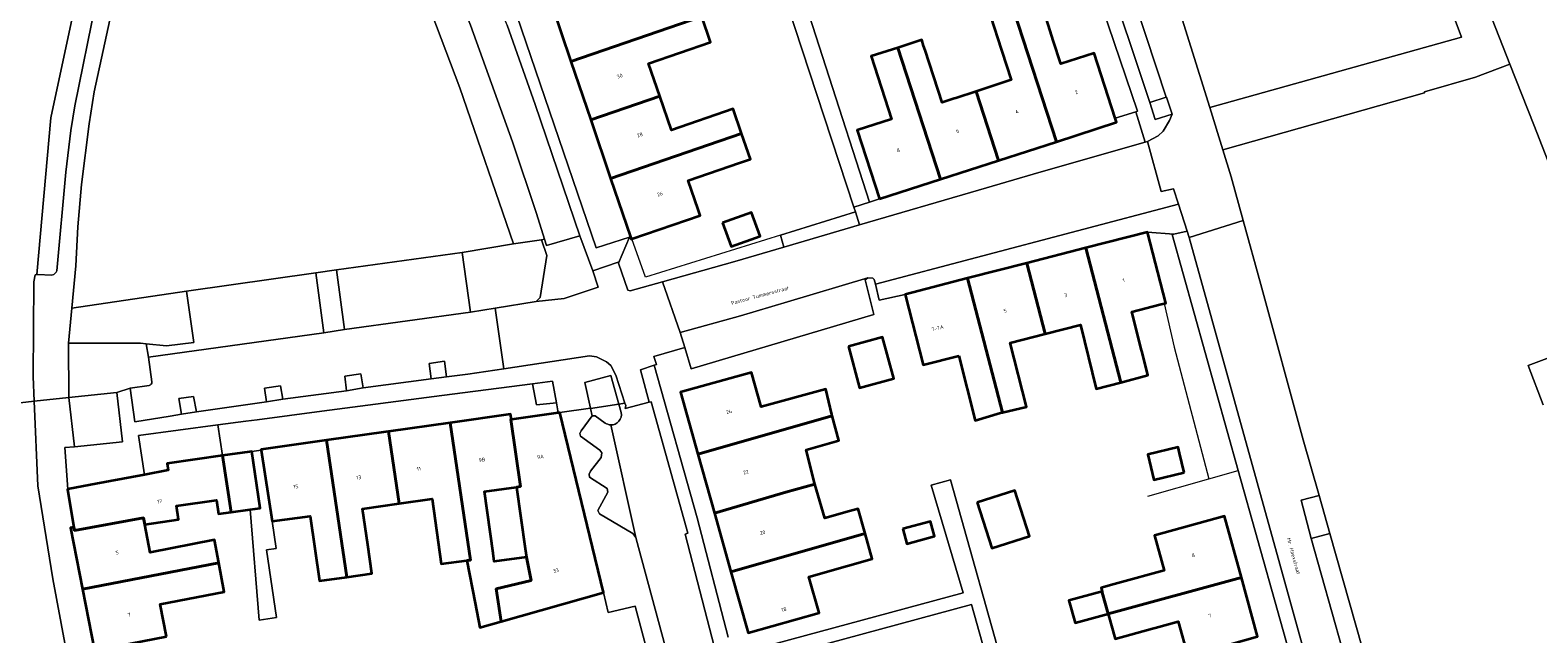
# Model space of a CAD drawing. Header units: metres. Extents: x 197700 to 204338, y 317132 to 325229.
# Tile 1004 of 1056: x 199017 to 199164, y 321517 to 321576. Entities that reach past the tile are written whole.
import ezdxf
from ezdxf.enums import TextEntityAlignment as Align

# ---------------------------------------------------------------- set-up
doc = ezdxf.new("R2010")
doc.units = ezdxf.units.M
for name, color, linetype, lineweight in [('B-WE-GR-BEPLANTING_CULTUUR_BODEMBEDEKKER-GV', 90, 'Continuous', 18), ('B-WE-GR-BEPLANTING_CULTUUR_HEESTERS-GV', 90, 'Continuous', 18), ('B-WE-GR-GROENVOORZIENING-GV', 80, 'Continuous', 18), ('B-WE-IE-TERREINAFSCHEIDING_KUNSTMATIG_HEKWERK-G', 20, 'IE-TERREINAFSCHEIDING-KUNSTMATIG', 18), ('B-WE-OG-BEBOUWING-GV', 7, 'Continuous', 35), ('B-WE-OG-BEBOUWING-T18', 10, 'Continuous', 18), ('B-WE-OG-TERREIN_CULTUURSCHEIDING-GV', 7, 'Continuous', 18), ('B-WE-OG-TERREIN_ERF-GV', 7, 'Continuous', 18), ('B-WE-OG-TOPOGRAFIE-T18', 10, 'Continuous', 18), ('B-WE-VH-VERHARDING_ASFALT-GV', 252, 'Continuous', 18), ('B-WE-VH-VERHARDING_BETONSTRAATSTEEN-GV', 252, 'Continuous', 18), ('B-WE-VH-VERHARDING_TEGEL-GV', 252, 'Continuous', 18)]:
    doc.layers.add(name, color=color, linetype=linetype, lineweight=lineweight)
doc.styles.add('NLCS-ISO-M200-T18', font='NLCS-ISO.ttf', dxfattribs={"height": 0.36})
doc.linetypes.add('IE-TERREINAFSCHEIDING-KUNSTMATIG', pattern='A,4,[82,NLCS.SHX,S=0.75,R=90,X=0,Y=0],4,-2', length=10)

msp = doc.modelspace()

# ---------------------------------------------------------------- linework, layer by layer
at = {"layer": 'B-WE-GR-BEPLANTING_CULTUUR_BODEMBEDEKKER-GV'}
for points in [[(199127.647, 321569.367), (199126.05, 321568.876), (199126.566, 321567.212), (199128.221, 321567.732), (199127.688, 321569.38)], [(199066.769, 321555.462), (199064.045, 321555.09), (199059.044, 321554.25), (199059.841, 321548.434), (199062.253, 321548.803), (199066.256, 321549.471), (199066.639, 321549.851), (199067.299, 321553.953)], [(199045.572, 321546.424), (199047.56, 321546.724), (199046.779, 321552.566), (199044.777, 321552.266)], [(199032.184, 321550.476), (199021.001, 321548.817), (199020.685, 321545.394), (199027.676, 321545.405), (199028.257, 321545.348), (199030.211, 321545.157), (199032.88, 321545.484)], [(199056.01, 321541.935), (199057.512, 321542.122), (199057.308, 321543.645), (199055.826, 321543.434)], [(199041.575, 321539.954), (199041.34, 321541.259), (199039.762, 321541.027), (199039.983, 321539.691)], [(199047.78, 321540.761), (199049.387, 321541.044), (199049.148, 321542.428), (199047.604, 321542.182)], [(199068.229, 321539.578), (199067.856, 321541.714), (199065.893, 321541.456), (199066.27, 321539.382)], [(199025.385, 321540.606), (199020.695, 321540.106), (199021.273, 321535.296), (199025.927, 321535.802)], [(199033.144, 321538.709), (199032.868, 321540.22), (199031.439, 321540.018), (199031.677, 321538.472)]]:
    msp.add_lwpolyline(points, close=True, dxfattribs=at)
at = {"layer": 'B-WE-GR-BEPLANTING_CULTUUR_HEESTERS-GV'}
msp.add_lwpolyline([(199129.063, 321577.488), (199131.89, 321568.369), (199156.429, 321575.243), (199153.408, 321583.352)], dxfattribs=at)
for points in [[(199074.311, 321539.459), (199073.518, 321542.244), (199070.981, 321541.586), (199071.544, 321539.055), (199071.547, 321539.041), (199074.312, 321539.456)], [(199035.688, 321534.452), (199035.227, 321537.432), (199027.504, 321536.418), (199028.068, 321532.586), (199030.4, 321533.03), (199030.3, 321533.68)], [(199141.772, 321526.359), (199143.612, 321526.848), (199142.557, 321530.544), (199140.794, 321530.103)]]:
    msp.add_lwpolyline(points, close=True, dxfattribs=at)
at = {"layer": 'B-WE-GR-GROENVOORZIENING-GV'}
for points in [[(199171.21, 321546.894), (199163.487, 321566.677), (199161.15, 321572.584), (199157.791, 321571.321), (199152.817, 321569.902), (199152.814, 321569.818), (199133.164, 321564.259), (199133.979, 321561.631), (199135.162, 321557.352), (199136.887, 321551.114), (199141.001, 321535.994), (199142.557, 321530.544), (199143.612, 321526.848), (199148.678, 321508.98), (199149.589, 321505.605), (199153.831, 321489.902), (199159.777, 321469.313), (199160.145, 321468.947), (199162.433, 321466.483), (199165.628, 321469.542)], [(199164.378, 321539.394), (199162.927, 321543.222), (199171.401, 321546.405)], [(199074.542, 321538.647), (199074.312, 321539.456), (199071.547, 321539.041), (199071.705, 321538.332)], [(199071.705, 321538.332), (199072.014, 321538.312), (199072.981, 321537.625)]]:
    msp.add_lwpolyline(points, dxfattribs=at)
for points in [[(199073.515, 321537.443, 0.4887558), (199074.542, 321538.647)], [(199072.981, 321537.625, 0.1445923), (199073.515, 321537.443)]]:
    msp.add_lwpolyline(points, format="xyb", dxfattribs=at)
at = {"layer": 'B-WE-IE-TERREINAFSCHEIDING_KUNSTMATIG_HEKWERK-G'}
for points in [[(199097.369, 321558.196), (199097.224, 321558.654)], [(199097.771, 321556.925), (199097.369, 321558.196)], [(199090.066, 321555.944), (199076.915, 321551.822), (199075.587, 321555.579)], [(199127.444, 321549.269), (199128.428, 321545.003), (199131.816, 321532.173)], [(199056.01, 321541.935), (199057.512, 321542.122)], [(199039.983, 321539.691), (199041.575, 321539.954)], [(199047.78, 321540.761), (199049.387, 321541.044)], [(199031.677, 321538.472), (199033.144, 321538.709)], [(199131.816, 321532.173), (199134.662, 321532.982)], [(199125.858, 321530.48), (199131.816, 321532.173)]]:
    msp.add_lwpolyline(points, dxfattribs=at)
at = {"layer": 'B-WE-OG-BEBOUWING-GV'}
for points in [[(199082.403, 321577.225), (199081.58, 321579.641), (199080.135, 321579.149), (199075.531, 321577.581), (199074.405, 321580.876), (199074.297, 321581.194), (199067.574, 321578.908), (199067.73, 321578.448), (199069.635, 321572.847)], [(199110.559, 321577.161), (199111.572, 321574.055), (199111.631, 321573.876), (199112.555, 321571.053), (199109.125, 321569.942), (199111.316, 321563.21), (199116.965, 321565.036), (199112.785, 321577.88)], [(199116.506, 321575.34), (199115.419, 321578.731), (199112.785, 321577.88), (199116.965, 321565.036), (199122.825, 321566.931), (199122.693, 321567.339), (199120.646, 321573.676), (199117.379, 321572.621), (199116.645, 321574.908)], [(199078.301, 321569.463), (199077.2, 321572.672), (199083.25, 321574.741), (199082.403, 321577.225), (199069.635, 321572.847), (199071.571, 321567.155)], [(199109.125, 321569.942), (199107.14, 321569.293), (199106.977, 321569.24), (199105.819, 321568.861), (199104.148, 321573.975), (199104.013, 321574.387), (199103.829, 321574.951), (199101.496, 321574.199), (199105.667, 321561.383), (199111.316, 321563.21)], [(199099.708, 321559.457), (199105.667, 321561.383), (199101.496, 321574.199), (199098.899, 321573.361), (199100.869, 321567.241), (199097.545, 321566.17)], [(199086.279, 321565.842), (199085.46, 321568.241), (199079.43, 321566.172), (199078.301, 321569.463), (199071.571, 321567.155), (199073.507, 321561.462)], [(199086.062, 321562.985), (199087.13, 321563.351), (199086.279, 321565.842), (199073.507, 321561.462), (199075.446, 321555.761), (199075.516, 321555.555), (199075.587, 321555.579), (199082.242, 321557.842), (199082.036, 321558.446), (199081.07, 321561.272)], [(199084.411, 321557.122), (199085.243, 321554.817), (199088.068, 321555.836), (199087.236, 321558.141)], [(199125.247, 321544.722), (199124.289, 321548.469), (199127.029, 321549.164), (199127.444, 321549.269), (199127.612, 321549.312), (199125.843, 321556.23), (199119.831, 321554.686), (199123.235, 321541.583), (199125.869, 321542.289), (199125.3, 321544.515)], [(199115.857, 321546.314), (199119.289, 321547.189), (199120.829, 321540.939), (199123.235, 321541.583), (199119.831, 321554.686), (199114.066, 321553.205)], [(199111.698, 321538.65), (199114.03, 321539.189), (199112.46, 321545.449), (199115.857, 321546.314), (199114.066, 321553.205), (199108.301, 321551.725)], [(199107.441, 321544.169), (199109.021, 321537.879), (199111.52, 321538.609), (199111.698, 321538.65), (199108.301, 321551.725), (199102.218, 321550.163), (199103.974, 321543.284)], [(199096.675, 321545.089), (199097.776, 321541.047), (199101.12, 321541.958), (199100.019, 321546.001)], [(199095.091, 321538.33), (199095.065, 321538.44), (199094.468, 321540.931), (199088.181, 321539.189), (199087.242, 321542.558), (199080.303, 321540.625), (199082.005, 321534.583)], [(199065.307, 321524.559), (199062.166, 321524.113), (199062.046, 321524.93), (199061.2, 321530.94), (199064.323, 321531.386), (199064.72, 321531.44), (199063.789, 321537.967), (199063.837, 321537.973), (199063.765, 321538.483), (199057.883, 321537.652), (199059.847, 321524.271), (199059.5, 321524.22), (199060.305, 321520.053), (199060.76, 321517.7), (199062.85, 321518.29), (199062.34, 321521.46), (199065.77, 321522.28)], [(199068.542, 321538.641), (199068.397, 321538.62), (199063.837, 321537.973), (199063.789, 321537.967), (199064.72, 321531.44), (199064.323, 321531.386), (199065.19, 321525.38), (199065.307, 321524.559), (199065.77, 321522.28), (199062.34, 321521.46), (199062.85, 321518.29), (199072.817, 321521.104)], [(199090.591, 321530.879), (199093.421, 321531.679), (199092.555, 321535.023), (199095.751, 321535.929), (199095.091, 321538.33), (199082.005, 321534.583), (199083.621, 321528.848)], [(199047.785, 321522.61), (199050.23, 321522.95), (199049.835, 321525.754), (199049.34, 321529.27), (199052.887, 321529.768), (199051.855, 321536.801), (199051.601, 321536.765), (199045.827, 321535.949)], [(199052.887, 321529.768), (199056.11, 321530.22), (199056.99, 321523.9), (199059.5, 321524.22), (199059.847, 321524.271), (199057.883, 321537.652), (199051.855, 321536.801)], [(199040.53, 321528.05), (199044.24, 321528.56), (199045.13, 321522.24), (199047.785, 321522.61), (199045.827, 321535.949), (199039.436, 321535.047), (199039.445, 321534.991)], [(199036.54, 321528.938), (199035.688, 321534.452), (199030.3, 321533.68), (199030.4, 321533.03), (199028.068, 321532.586), (199024.73, 321531.95), (199022.82, 321531.59), (199020.622, 321531.172), (199020.56, 321531.16), (199021.195, 321527.475), (199021.26, 321527.16), (199027.979, 321528.396), (199028.1, 321527.74), (199031.4, 321528.21), (199031.21, 321529.54), (199035.11, 321530.1), (199035.3, 321528.76)], [(199038.386, 321529.203), (199039.34, 321529.34), (199038.53, 321534.86), (199038.309, 321534.828), (199035.688, 321534.452), (199036.54, 321528.938)], [(199129.4, 321532.804), (199128.942, 321534.696), (199128.805, 321535.259), (199125.863, 321534.546), (199126.458, 321532.091)], [(199093.421, 321531.679), (199090.591, 321530.879), (199083.621, 321528.848), (199085.236, 321523.112), (199098.312, 321526.856), (199097.631, 321529.27), (199096.787, 321529.029), (199094.371, 321528.339)], [(199109.239, 321529.873), (199110.672, 321525.428), (199114.34, 321526.611), (199112.906, 321531.056)], [(199035.318, 321524.005), (199034.89, 321526.24), (199028.63, 321525.01), (199028.1, 321527.74), (199027.979, 321528.396), (199021.26, 321527.16), (199021.195, 321527.475), (199020.876, 321527.42), (199022.045, 321521.416)], [(199102, 321527.305), (199102.392, 321525.864), (199105.064, 321526.592), (199104.672, 321528.033)], [(199121.427, 321521.099), (199121.997, 321519.041), (199134.978, 321522.556), (199133.321, 321528.553), (199126.497, 321526.668), (199127.439, 321523.259), (199122.937, 321522.013), (199122.566, 321521.91), (199121.3, 321521.559), (199121.398, 321521.204)], [(199096.606, 321523.705), (199099.011, 321524.379), (199098.312, 321526.856), (199085.236, 321523.112), (199086.91, 321517.171), (199093.835, 321519.125), (199092.841, 321522.649)], [(199030.212, 321516.817), (199029.61, 321519.97), (199035.86, 321521.17), (199035.318, 321524.005), (199022.045, 321521.416), (199023.206, 321515.45)], [(199121.997, 321519.041), (199122.038, 321518.894), (199122.679, 321516.579), (199126.322, 321517.595), (199126.571, 321517.664), (199128.809, 321518.289), (199129.756, 321514.889), (199136.564, 321516.815), (199134.978, 321522.556)], [(199121.398, 321521.204), (199118.175, 321520.314), (199118.782, 321518.15), (199121.997, 321519.041), (199121.427, 321521.099)]]:
    msp.add_lwpolyline(points, close=True, dxfattribs=at)
at = {"layer": 'B-WE-OG-TERREIN_CULTUURSCHEIDING-GV'}
msp.add_lwpolyline([(199046.779, 321552.566), (199059.044, 321554.25), (199064.045, 321555.09), (199058.825, 321570.305), (199054.274, 321582.351), (199054.223, 321582.435), (199049.583, 321580.426), (199041.558, 321581.103), (199036.274, 321592.899), (199030.153, 321594.91), (199027.355, 321586.729), (199025.244, 321579.48), (199023.18, 321569.903), (199022.698, 321566.789), (199021.95, 321560.854), (199021.587, 321556.749), (199021.383, 321552.957), (199021.001, 321548.817), (199032.184, 321550.476), (199044.777, 321552.266)], close=True, dxfattribs=at)
at = {"layer": 'B-WE-OG-TERREIN_ERF-GV'}
for points in [[(199090.225, 321585.545), (199098.735, 321559.142), (199099.708, 321559.457), (199097.545, 321566.17), (199100.869, 321567.241), (199098.899, 321573.361), (199101.496, 321574.199), (199103.829, 321574.951), (199104.013, 321574.387), (199104.148, 321573.975), (199105.819, 321568.861), (199106.977, 321569.24), (199107.14, 321569.293), (199109.125, 321569.942), (199112.555, 321571.053), (199111.631, 321573.876), (199111.572, 321574.055), (199110.559, 321577.161)], [(199115.419, 321578.731), (199116.506, 321575.34), (199116.645, 321574.908), (199117.379, 321572.621), (199120.646, 321573.676), (199122.693, 321567.339), (199124.682, 321567.949), (199124.847, 321568), (199118.613, 321586.418)], [(199082.403, 321577.225), (199083.25, 321574.741), (199077.2, 321572.672), (199078.301, 321569.463), (199079.43, 321566.172), (199085.46, 321568.241), (199086.279, 321565.842), (199087.13, 321563.351), (199086.062, 321562.985), (199081.07, 321561.272), (199082.036, 321558.446), (199082.242, 321557.842), (199075.587, 321555.579), (199075.516, 321555.555), (199075.446, 321555.761), (199075.362, 321555.735), (199074.287, 321553.196), (199075.19, 321550.561), (199075.418, 321550.491), (199078.558, 321551.376), (199085.623, 321553.366), (199090.397, 321554.762), (199090.066, 321555.944), (199097.369, 321558.196), (199097.224, 321558.654), (199088.557, 321584.996)], [(199142.326, 321505.722), (199134.662, 321532.982), (199128.226, 321555.981), (199128.401, 321556.022), (199125.843, 321556.23), (199127.612, 321549.312), (199127.444, 321549.269), (199127.029, 321549.164), (199124.289, 321548.469), (199125.247, 321544.722), (199125.3, 321544.515), (199125.869, 321542.289), (199123.235, 321541.583), (199120.829, 321540.939), (199119.289, 321547.189), (199115.857, 321546.314), (199112.46, 321545.449), (199114.03, 321539.189), (199111.698, 321538.65), (199111.52, 321538.609), (199109.021, 321537.879), (199107.441, 321544.169), (199103.974, 321543.284), (199102.218, 321550.163), (199099.678, 321549.582), (199099.306, 321551.15), (199099.195, 321551.616), (199099.055, 321551.736), (199098.566, 321551.787), (199098.301, 321551.592), (199099.152, 321548.195), (199081.361, 321542.919), (199080.75, 321544.98), (199077.733, 321544.121), (199077.971, 321543.334), (199077.749, 321543.257), (199081.93, 321528.368), (199084.959, 321516.762)], [(199085.407, 321515.008), (199107.871, 321521.088), (199104.755, 321531.556), (199106.643, 321532.085), (199112.251, 321512.07)], [(199077.949, 321512.111), (199075.91, 321519.785), (199073.272, 321519.166), (199072.817, 321521.104), (199062.85, 321518.29), (199060.76, 321517.7), (199060.305, 321520.053), (199059.5, 321524.22), (199056.99, 321523.9), (199056.11, 321530.22), (199052.887, 321529.768), (199049.34, 321529.27), (199049.835, 321525.754), (199050.23, 321522.95), (199047.785, 321522.61), (199045.13, 321522.24), (199044.24, 321528.56), (199040.53, 321528.05), (199040.918, 321525.405), (199039.982, 321525.267), (199040.953, 321518.656), (199039.257, 321518.408), (199038.386, 321529.203), (199036.54, 321528.938), (199035.3, 321528.76), (199035.11, 321530.1), (199031.21, 321529.54), (199031.4, 321528.21), (199028.1, 321527.74), (199028.63, 321525.01), (199034.89, 321526.24), (199035.318, 321524.005), (199035.86, 321521.17), (199029.61, 321519.97), (199030.212, 321516.817)], [(199129.756, 321514.889), (199128.809, 321518.289), (199126.571, 321517.664), (199126.322, 321517.595), (199122.679, 321516.579), (199122.038, 321518.894), (199121.997, 321519.041), (199118.782, 321518.15), (199118.175, 321520.314), (199121.398, 321521.204), (199121.3, 321521.559), (199122.566, 321521.91), (199122.937, 321522.013), (199127.439, 321523.259), (199126.497, 321526.668), (199133.321, 321528.553), (199134.978, 321522.556), (199136.564, 321516.815)], [(199110.984, 321511.728), (199108.69, 321519.926), (199087.463, 321514.192)]]:
    msp.add_lwpolyline(points, dxfattribs=at)
for points in [[(199067.54, 321578.383), (199064.383, 321577.351), (199072.1, 321554.704), (199075.362, 321555.735), (199075.446, 321555.761), (199073.507, 321561.462), (199071.571, 321567.155), (199069.635, 321572.847), (199067.73, 321578.448)], [(199084.411, 321557.122), (199087.236, 321558.141), (199088.068, 321555.836), (199085.243, 321554.817)], [(199096.675, 321545.089), (199100.019, 321546.001), (199101.12, 321541.958), (199097.776, 321541.047)], [(199057.042, 321540.295), (199045.363, 321538.763), (199039.063, 321537.935), (199037.957, 321537.79), (199035.227, 321537.432), (199035.688, 321534.452), (199038.309, 321534.828), (199038.53, 321534.86), (199039.445, 321534.991), (199039.436, 321535.047), (199045.827, 321535.949), (199051.601, 321536.765), (199051.855, 321536.801), (199057.883, 321537.652), (199063.765, 321538.483), (199063.837, 321537.973), (199068.397, 321538.62), (199068.23, 321539.578), (199068.229, 321539.578), (199066.27, 321539.382), (199065.893, 321541.456)], [(199095.091, 321538.33), (199095.751, 321535.929), (199092.555, 321535.023), (199093.421, 321531.679), (199094.371, 321528.339), (199096.787, 321529.029), (199097.631, 321529.27), (199098.312, 321526.856), (199099.011, 321524.379), (199096.606, 321523.705), (199092.841, 321522.649), (199093.835, 321519.125), (199086.91, 321517.171), (199085.236, 321523.112), (199083.621, 321528.848), (199082.005, 321534.583), (199080.303, 321540.625), (199087.242, 321542.558), (199088.181, 321539.189), (199094.468, 321540.931), (199095.065, 321538.44)], [(199128.942, 321534.696), (199129.4, 321532.804), (199126.458, 321532.091), (199125.863, 321534.546), (199128.805, 321535.259)], [(199062.046, 321524.93), (199062.166, 321524.113), (199065.307, 321524.559), (199065.19, 321525.38), (199064.323, 321531.386), (199061.2, 321530.94)], [(199109.239, 321529.873), (199112.906, 321531.056), (199114.34, 321526.611), (199110.672, 321525.428)], [(199102, 321527.305), (199104.672, 321528.033), (199105.064, 321526.592), (199102.392, 321525.864)]]:
    msp.add_lwpolyline(points, close=True, dxfattribs=at)
at = {"layer": 'B-WE-VH-VERHARDING_ASFALT-GV'}
for points in [[(199118.76, 321596.401), (199117.096, 321595.72), (199126.05, 321568.876), (199127.647, 321569.367)], [(199067.257, 321554.913), (199070.506, 321555.868), (199066.159, 321568.653), (199063.421, 321576.392), (199061.127, 321582.019), (199061.033, 321582.25), (199060.014, 321584.972), (199056.967, 321583.622), (199057.055, 321583.403), (199059.853, 321576.406), (199063.947, 321565.023), (199066.28, 321558.032), (199067.059, 321555.546)], [(199080.294, 321546.459), (199086.168, 321548.062), (199090.75, 321549.434), (199098.566, 321551.787), (199099.055, 321551.736), (199099.195, 321551.616), (199099.306, 321551.15), (199128.859, 321558.945), (199128.369, 321560.459), (199127.157, 321560.185), (199125.833, 321565.069), (199125.601, 321565.002), (199115.473, 321562.09), (199109.37, 321560.307), (199097.771, 321556.925), (199090.397, 321554.762), (199085.623, 321553.366), (199078.558, 321551.376)], [(199146.828, 321508.498), (199148.678, 321508.98), (199143.612, 321526.848), (199141.772, 321526.359)]]:
    msp.add_lwpolyline(points, close=True, dxfattribs=at)
for points in [[(199118.76, 321596.401), (199127.647, 321569.367), (199127.688, 321569.38), (199128.221, 321567.732), (199127.974, 321567.106), (199127.349, 321566.057), (199126.868, 321565.6), (199125.833, 321565.069), (199127.157, 321560.185), (199128.369, 321560.459), (199128.859, 321558.945), (199129.707, 321556.326), (199129.881, 321555.701), (199135.162, 321557.352), (199133.979, 321561.631), (199133.164, 321564.259), (199131.89, 321568.369), (199129.063, 321577.488)], [(199011.834, 321539.091), (199017.336, 321539.746), (199017.234, 321542.164), (199017.284, 321551.373), (199017.413, 321552.069), (199017.598, 321552.099), (199018.965, 321567.381), (199021.81, 321580.742)], [(199146.828, 321508.498), (199141.772, 321526.359), (199140.794, 321530.103), (199142.557, 321530.544), (199141.001, 321535.994), (199136.887, 321551.114), (199135.162, 321557.352), (199129.881, 321555.701), (199145.353, 321500)], [(199028.548, 321541.292), (199026.696, 321541.029), (199027.128, 321537.734), (199030.567, 321538.292), (199031.677, 321538.472), (199031.439, 321540.018), (199032.868, 321540.22), (199033.144, 321538.709), (199039.983, 321539.691), (199039.762, 321541.027), (199041.34, 321541.259), (199041.575, 321539.954), (199047.78, 321540.761), (199047.604, 321542.182), (199049.148, 321542.428), (199049.387, 321541.044), (199056.01, 321541.935), (199055.826, 321543.434), (199057.308, 321543.645), (199057.512, 321542.122), (199059.59, 321542.381), (199063.103, 321542.889), (199062.253, 321548.803)], [(199062.253, 321548.803), (199059.841, 321548.434), (199047.56, 321546.724), (199045.572, 321546.424), (199028.468, 321544.033), (199028.786, 321541.635)], [(199022.468, 321492.895), (199022.658, 321503.639), (199019.149, 321522.424), (199017.681, 321531.517), (199017.336, 321539.746), (199011.834, 321539.091), (199012.121, 321533.933), (199012.07, 321533.431), (199016.915, 321502.698), (199017.215, 321502.203), (199017.296, 321501.788), (199017.114, 321490.539), (199018.085, 321485.109), (199019.743, 321476.674)], [(199085.297, 321509.339), (199080.788, 321526.803), (199081.035, 321526.873), (199077.447, 321539.704), (199077.273, 321539.659), (199074.94, 321539.054), (199074.974, 321539.34), (199074.908, 321539.544), (199074.311, 321539.459), (199074.312, 321539.456), (199074.542, 321538.647)], [(199073.515, 321537.443), (199075.963, 321526.465), (199076.214, 321525.503), (199081.421, 321506.266), (199084.31, 321494.847), (199085.978, 321487.368), (199089.242, 321471.907), (199091.182, 321459.467), (199091.999, 321455.237), (199092.867, 321449.855), (199093.833, 321441.809), (199095.146, 321428.432), (199096.052, 321414.118), (199096.104, 321413.105), (199097.521, 321410.255)]]:
    msp.add_lwpolyline(points, dxfattribs=at)
for points in [[(199028.786, 321541.635, -0.3961819), (199028.548, 321541.292)], [(199074.542, 321538.647, -0.4887558), (199073.515, 321537.443)]]:
    msp.add_lwpolyline(points, format="xyb", dxfattribs=at)
at = {"layer": 'B-WE-VH-VERHARDING_BETONSTRAATSTEEN-GV'}
for points in [[(199139.137, 321629.559), (199154.933, 321588.691), (199156.349, 321584.881), (199156.338, 321584.861), (199161.15, 321572.584), (199163.487, 321566.677), (199171.21, 321546.894)], [(199171.401, 321546.405), (199162.927, 321543.222), (199164.378, 321539.394)], [(199071.705, 321538.332), (199070.621, 321536.866), (199070.507, 321536.599), (199070.573, 321536.336), (199072.448, 321534.965), (199072.659, 321534.713), (199072.574, 321534.255), (199071.541, 321532.932), (199071.421, 321532.653), (199071.46, 321532.347), (199073.167, 321531.256), (199073.243, 321530.879), (199072.274, 321529.1), (199072.427, 321528.773), (199075.668, 321526.856), (199075.963, 321526.465), (199073.515, 321537.443)], [(199072.981, 321537.625), (199072.014, 321538.312), (199071.705, 321538.332)]]:
    msp.add_lwpolyline(points, dxfattribs=at)
for points in [[(199033.709, 321612.17), (199033.694, 321612.392), (199033.499, 321612.615), (199032.135, 321613.124), (199031.994, 321613.21), (199026.681, 321596.984), (199023.756, 321587.375), (199021.81, 321580.742), (199018.965, 321567.381), (199017.598, 321552.099), (199017.684, 321552.113), (199019.019, 321552.029), (199019.24, 321552.105), (199019.468, 321552.32), (199019.546, 321552.453), (199020.427, 321562.069), (199020.905, 321566.142), (199021.283, 321568.531), (199023.342, 321578.592), (199024.324, 321582.439), (199027.403, 321592.442)], [(199161.15, 321572.584), (199156.338, 321584.861), (199156.062, 321584.384), (199153.408, 321583.352), (199156.429, 321575.243), (199131.89, 321568.369), (199133.164, 321564.259), (199152.814, 321569.818), (199152.817, 321569.902), (199157.791, 321571.321)], [(199067.059, 321555.546), (199066.28, 321558.032), (199063.947, 321565.023), (199059.853, 321576.406), (199057.055, 321583.403), (199054.274, 321582.351), (199058.825, 321570.305), (199064.045, 321555.09), (199066.769, 321555.462)], [(199066.256, 321549.471), (199068.966, 321549.744), (199072.31, 321550.847), (199071.769, 321552.444), (199070.506, 321555.868), (199067.257, 321554.913), (199067.059, 321555.546), (199066.769, 321555.462), (199067.299, 321553.953), (199066.639, 321549.851)], [(199059.841, 321548.434), (199059.044, 321554.25), (199046.779, 321552.566), (199047.56, 321546.724)], [(199080.75, 321544.98), (199080.294, 321546.459), (199078.558, 321551.376), (199075.418, 321550.491), (199075.19, 321550.561), (199074.287, 321553.196), (199074.248, 321553.309), (199071.769, 321552.444), (199072.31, 321550.847), (199068.966, 321549.744), (199066.256, 321549.471), (199062.253, 321548.803), (199063.103, 321542.889), (199071.445, 321544.16), (199072.126, 321544.062), (199073.119, 321543.594), (199073.535, 321543.226), (199074.016, 321542.296), (199074.908, 321539.544), (199074.974, 321539.34), (199074.94, 321539.054), (199077.273, 321539.659), (199076.411, 321542.795), (199077.749, 321543.257), (199077.971, 321543.334), (199077.733, 321544.121)], [(199044.777, 321552.266), (199032.184, 321550.476), (199032.88, 321545.484), (199030.211, 321545.157), (199028.257, 321545.348), (199028.468, 321544.033), (199045.572, 321546.424)], [(199086.168, 321548.062), (199080.294, 321546.459), (199080.75, 321544.98), (199081.361, 321542.919), (199099.152, 321548.195), (199098.301, 321551.592), (199098.566, 321551.787), (199090.75, 321549.434)]]:
    msp.add_lwpolyline(points, close=True, dxfattribs=at)
msp.add_lwpolyline([(199073.515, 321537.443, -0.1445923), (199072.981, 321537.625)], format="xyb", dxfattribs=at)
at = {"layer": 'B-WE-VH-VERHARDING_TEGEL-GV'}
for points in [[(199118.613, 321586.418), (199124.847, 321568), (199124.682, 321567.949), (199125.601, 321565.002), (199125.833, 321565.069), (199126.868, 321565.6), (199127.349, 321566.057), (199127.974, 321567.106), (199128.221, 321567.732), (199126.566, 321567.212), (199126.05, 321568.876), (199117.096, 321595.72)], [(199023.342, 321578.592), (199021.283, 321568.531), (199020.905, 321566.142), (199020.427, 321562.069), (199019.546, 321552.453), (199019.468, 321552.32), (199019.24, 321552.105), (199019.019, 321552.029), (199017.684, 321552.113), (199017.598, 321552.099), (199017.413, 321552.069), (199017.284, 321551.373), (199017.234, 321542.164), (199017.336, 321539.746), (199020.695, 321540.106), (199020.685, 321545.394), (199021.001, 321548.817), (199021.383, 321552.957), (199021.587, 321556.749), (199021.95, 321560.854), (199022.698, 321566.789), (199023.18, 321569.903), (199025.244, 321579.48)], [(199063.421, 321576.392), (199066.159, 321568.653), (199070.506, 321555.868), (199071.769, 321552.444), (199074.248, 321553.309), (199074.287, 321553.196), (199075.362, 321555.735), (199072.1, 321554.704), (199064.383, 321577.351)], [(199028.786, 321541.635), (199028.468, 321544.033), (199028.257, 321545.348), (199027.676, 321545.405), (199020.685, 321545.394), (199020.695, 321540.106), (199025.385, 321540.606)], [(199084.959, 321516.762), (199081.93, 321528.368), (199077.749, 321543.257), (199076.411, 321542.795), (199077.273, 321539.659), (199077.447, 321539.704), (199081.035, 321526.873), (199080.788, 321526.803), (199085.297, 321509.339)], [(199025.385, 321540.606), (199026.696, 321541.029), (199028.548, 321541.292)], [(199020.695, 321540.106), (199017.336, 321539.746), (199017.681, 321531.517), (199019.149, 321522.424), (199022.658, 321503.639), (199025.542, 321488.542)], [(199034.692, 321439.775), (199037.558, 321440.077), (199036.415, 321447.094), (199035.327, 321452.904), (199034.247, 321458.73), (199031.584, 321472.519), (199030.371, 321478.646), (199029.205, 321484.532), (199028.04, 321490.418), (199026.81, 321496.628), (199026.246, 321499.665), (199025.58, 321503.257), (199024.368, 321509.484), (199023.206, 321515.45), (199022.045, 321521.416), (199020.876, 321527.42), (199021.195, 321527.475), (199020.56, 321531.16), (199020.622, 321531.172), (199020.321, 321535.25), (199021.273, 321535.296), (199020.695, 321540.106)], [(199081.421, 321506.266), (199076.214, 321525.503), (199075.963, 321526.465), (199075.668, 321526.856), (199072.427, 321528.773), (199072.274, 321529.1), (199073.243, 321530.879), (199073.167, 321531.256), (199071.46, 321532.347), (199071.421, 321532.653), (199071.541, 321532.932), (199072.574, 321534.255), (199072.659, 321534.713), (199072.448, 321534.965), (199070.573, 321536.336), (199070.507, 321536.599), (199070.621, 321536.866), (199071.705, 321538.332), (199071.547, 321539.041), (199071.544, 321539.055), (199068.542, 321538.641), (199072.817, 321521.104), (199073.272, 321519.166), (199075.91, 321519.785), (199077.949, 321512.111)]]:
    msp.add_lwpolyline(points, dxfattribs=at)
for points in [[(199090.225, 321585.545), (199088.557, 321584.996), (199097.224, 321558.654), (199098.735, 321559.142)], [(199109.37, 321560.307), (199115.473, 321562.09), (199125.601, 321565.002), (199124.682, 321567.949), (199122.693, 321567.339), (199122.825, 321566.931), (199116.965, 321565.036), (199111.316, 321563.21), (199105.667, 321561.383), (199099.708, 321559.457), (199098.735, 321559.142), (199097.224, 321558.654), (199097.369, 321558.196), (199097.771, 321556.925)], [(199128.859, 321558.945), (199099.306, 321551.15), (199099.678, 321549.582), (199102.218, 321550.163), (199108.301, 321551.725), (199114.066, 321553.205), (199119.831, 321554.686), (199125.843, 321556.23), (199128.401, 321556.022), (199129.707, 321556.326)], [(199090.397, 321554.762), (199097.771, 321556.925), (199097.369, 321558.196), (199090.066, 321555.944)], [(199157.471, 321464.982), (199155.534, 321464.522), (199154.564, 321467.934), (199152.861, 321474.16), (199154.549, 321474.491), (199153.608, 321478.374), (199151.505, 321477.882), (199147.679, 321491.871), (199146.97, 321494.109), (199145.353, 321500), (199129.881, 321555.701), (199129.707, 321556.326), (199128.401, 321556.022), (199128.226, 321555.981), (199134.662, 321532.982), (199142.326, 321505.722), (199142.944, 321503.526), (199143.271, 321502.365), (199143.837, 321500.354), (199150.514, 321477.181), (199151.556, 321473.577), (199155.059, 321460.519), (199158.324, 321464.075)], [(199068.542, 321538.641), (199071.544, 321539.055), (199070.981, 321541.586), (199073.518, 321542.244), (199074.311, 321539.459), (199074.908, 321539.544), (199074.016, 321542.296), (199073.535, 321543.226), (199073.119, 321543.594), (199072.126, 321544.062), (199071.445, 321544.16), (199063.103, 321542.889), (199059.59, 321542.381), (199057.512, 321542.122), (199056.01, 321541.935), (199049.387, 321541.044), (199047.78, 321540.761), (199041.575, 321539.954), (199039.983, 321539.691), (199033.144, 321538.709), (199031.677, 321538.472), (199030.567, 321538.292), (199027.128, 321537.734), (199026.696, 321541.029), (199025.385, 321540.606), (199025.927, 321535.802), (199021.273, 321535.296), (199020.321, 321535.25), (199020.622, 321531.172), (199022.82, 321531.59), (199024.73, 321531.95), (199028.068, 321532.586), (199027.504, 321536.418), (199035.227, 321537.432), (199037.957, 321537.79), (199039.063, 321537.935), (199045.363, 321538.763), (199057.042, 321540.295), (199065.893, 321541.456), (199067.856, 321541.714), (199068.229, 321539.578), (199068.23, 321539.578), (199068.397, 321538.62)], [(199038.53, 321534.86), (199039.34, 321529.34), (199038.386, 321529.203), (199039.257, 321518.408), (199040.953, 321518.656), (199039.982, 321525.267), (199040.918, 321525.405), (199040.53, 321528.05), (199039.445, 321534.991)], [(199106.643, 321532.085), (199104.755, 321531.556), (199107.871, 321521.088), (199085.407, 321515.008), (199085.735, 321513.725), (199087.463, 321514.192), (199108.69, 321519.926), (199110.984, 321511.728), (199112.251, 321512.07)]]:
    msp.add_lwpolyline(points, close=True, dxfattribs=at)
msp.add_lwpolyline([(199028.548, 321541.292, 0.3961819), (199028.786, 321541.635)], format="xyb", dxfattribs=at)

# ---------------------------------------------------------------- texts
at = {"layer": 'B-WE-OG-BEBOUWING-T18', "style": 'NLCS-ISO-M200-T18'}
for s, rotation, p in [('30', 18.8, (199074.396, 321571.441)), ('2', 18, (199118.901, 321569.858)), ('4', 18, (199113.116, 321567.973)), ('6', 18, (199107.325, 321566.086)), ('28', 18.8, (199076.356, 321565.702)), ('8', 18, (199101.547, 321564.203)), ('26', 18.8, (199078.323, 321559.945)), ('1', 14.4, (199123.503, 321551.536)), ('3', 14.4, (199117.865, 321550.084)), ('5', 14.4, (199111.955, 321548.561)), ('7-7A', 14.4, (199105.368, 321546.864)), ('24', 15.5, (199085.048, 321538.724)), ('9B', 8.1, (199060.97, 321534.04)), ('9A', 8, (199066.67, 321534.335)), ('13', 8.1, (199048.966, 321532.317)), ('11', 8.1, (199054.812, 321533.156)), ('22', 15.5, (199086.68, 321532.839)), ('15', 8.1, (199042.84, 321531.437)), ('17', 8.1, (199029.552, 321529.979)), ('20', 15.5, (199088.313, 321526.954)), ('5', 11, (199025.412, 321524.99)), ('33', 13.7, (199068.177, 321523.248)), ('8', 15.2, (199130.294, 321524.729)), ('7', 11, (199026.592, 321518.94)), ('18', 15.5, (199090.393, 321519.454)), ('7', 15.2, (199131.902, 321518.847))]:
    msp.add_text(s, height=0.36, rotation=rotation, dxfattribs=at).set_placement(p, align=Align.MIDDLE)
at = {"layer": 'B-WE-OG-TOPOGRAFIE-T18', "style": 'NLCS-ISO-M200-T18'}
for s, rotation, p in [('Pastoor Tummersstraat', 15.1, (199088.069, 321550.056)), ('Mr. Haexstraat', 285.6, (199140.069, 321524.652))]:
    msp.add_text(s, height=0.36, rotation=rotation, dxfattribs=at).set_placement(p, align=Align.MIDDLE)

doc.saveas('drawing.dxf')
